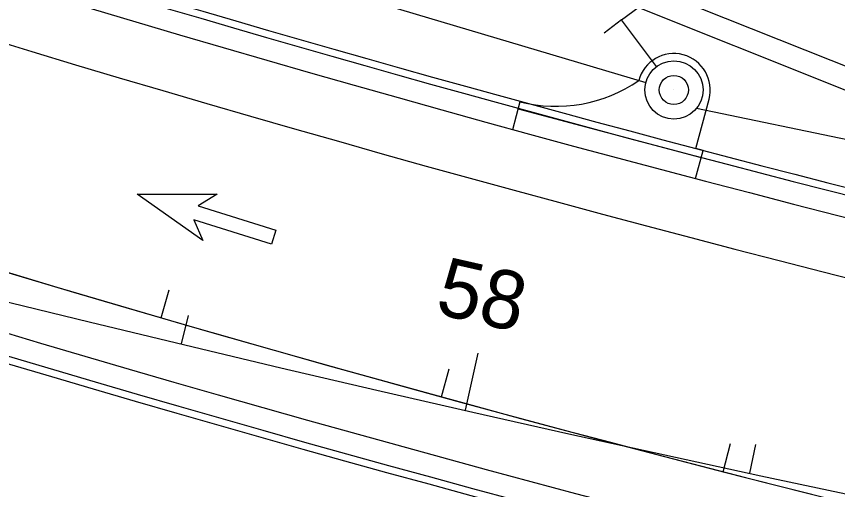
# Model space of a CAD drawing. Extents: x 468143 to 491361, y 1438528 to 1468730.
# Drawn here: x 488709.9 to 488766.3, y 1466814.4 to 1466846.9 of the extents above; entities that cross this region are included whole.
import ezdxf

# ---------------------------------------------------------------- set-up
doc = ezdxf.new("R2010")
doc.units = 0
doc.layers.add('Default', color=7, linetype='Continuous')
doc.layers.add('Xreference_dp', color=7, linetype='Continuous')

# ---------------------------------------------------------------- blocks, each defined once
blk = doc.blocks.new('POINT_DISPLAY')
at = {"layer": 'Default'}
blk.add_line((0, 0), (0, 0), dxfattribs=at)
blk = doc.blocks.new('DAMerge_2')
at = {"layer": 'Default'}
blk.add_lwpolyline([(0.707, -4.094), (0, -3.387), (3.948, 0.561), (2.416, 0.679), (7.307, 3.213), (4.773, -1.678), (4.655, -0.146), (0.707, -4.094)], dxfattribs=at)
blk = doc.blocks.new('DAMerge_6')
at = {"layer": 'Default'}
blk.add_lwpolyline([(0.707, -4.094), (0, -3.387), (3.948, 0.561), (2.416, 0.679), (7.307, 3.213), (4.773, -1.678), (4.655, -0.146), (0.707, -4.094)], dxfattribs=at)

msp = doc.modelspace()

# ---------------------------------------------------------------- linework, layer by layer
at = {"layer": 'Xreference_dp'}
for p, q in [((488242.057, 1467053.437), (488807.018, 1466827.417)), ((488789.873, 1466832.621), (488689.055, 1466872.955)), ((488662.733, 1466869.323), (488753.1, 1466842.383)), ((488751.44, 1466846.675), (488752.641, 1466847.573)), ((488751.44, 1466846.675), (488750.239, 1466845.776)), ((488753.835, 1466843.471), (488751.44, 1466846.675)), ((488756.551, 1466837.845), (488757.449, 1466841.228)), ((488744.47, 1466841.055), (488743.956, 1466839.122)), ((488756.596, 1466840.621), (488870.986, 1466816.765)), ((488744.341, 1466840.572), (488756.905, 1466837.233)), ((488757.034, 1466837.717), (488756.551, 1466837.845)), ((488756.52, 1466835.784), (488757.034, 1466837.717)), ((488719.839, 1466826.23), (488720.397, 1466828.151)), ((488721.245, 1466824.441), (488721.71, 1466826.386)), ((488740.722, 1466819.895), (488741.609, 1466823.795)), ((488739.087, 1466820.797), (488739.615, 1466822.726)), ((488758.416, 1466815.66), (488758.914, 1466817.597)), ((488760.247, 1466815.564), (488760.669, 1466817.519))]:
    msp.add_line(p, q, dxfattribs=at)
for radius in [2, 1]:
    msp.add_circle((488755.033, 1466841.87), radius, dxfattribs=at)
for centre, radius, start, end in [((489145.025, 1468591.691), 1909.856, 245.367119, 306.927397), ((489143.904, 1468591.414), 1816.82, 245.367871, 299.964552), ((489145.025, 1468591.691), 1836.856, 245.367119, 266.145622), ((489145.025, 1468591.691), 1837.356, 245.367119, 266.145622), ((489145.025, 1468591.691), 1838.856, 245.367119, 266.145622), ((489145.025, 1468591.691), 1842.856, 245.367119, 265.633917), ((489082.609, 1468074.588), 1281, 245.215334, 263.117525), ((489082.609, 1468074.588), 1285, 245.215334, 263.117525), ((489082.609, 1468074.588), 1279, 246.31091, 259.743704), ((489082.609, 1468074.588), 1279.5, 246.310894, 259.743704), ((489082.609, 1468074.588), 1300, 245.215334, 263.117525), ((489082.609, 1468074.588), 1300, 245.215334, 263.229815), ((489082.609, 1468074.588), 1304, 245.215334, 263.117525), ((489145.025, 1468591.691), 1878.856, 245.367119, 266.78234), ((489145.025, 1468591.691), 1878.856, 245.367119, 266.78234), ((489145.025, 1468591.691), 1880.356, 245.367119, 266.78234), ((489145.025, 1468591.691), 1881.106, 245.367119, 266.78234), ((489082.609, 1468074.588), 1305.5, 246.301781, 263.117525), ((489082.609, 1468074.588), 1306, 246.301757, 263.117525), ((489145.025, 1468591.691), 1890.606, 245.367119, 263.85174), ((489145.025, 1468591.691), 1891.356, 245.367119, 267.590916), ((489145.025, 1468591.691), 1892.856, 245.367119, 267.590916), ((489145.025, 1468591.691), 1894.856, 245.367119, 267.586344), ((489145.025, 1468591.691), 1909.356, 245.367119, 267.721021), ((489145.025, 1468591.691), 1910.356, 245.374481, 267.721041), ((488755.033, 1466841.87), 2.5, 345.1185, 165.1185), ((488746.942, 1466850.745), 10, 255.6901, 304.5806), ((489145.025, 1468591.691), 1924.856, 246.950746, 267.69896)]:
    msp.add_arc(centre, radius, start, end, dxfattribs=at)

# ---------------------------------------------------------------- block references
for name, p, rotation in [('POINT_DISPLAY', (488755.675, 1466844.286), -14.881532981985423), ('POINT_DISPLAY', (488754.055, 1466843.614), -14.881532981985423), ('POINT_DISPLAY', (488754.783, 1466843.854), -14.881532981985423), ('POINT_DISPLAY', (488755.547, 1466843.803), -14.881532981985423), ('POINT_DISPLAY', (488755.547, 1466843.803), -14.881532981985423), ('POINT_DISPLAY', (488756.282, 1466843.432), -14.881532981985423), ('POINT_DISPLAY', (488753.471, 1466843.118), -14.881532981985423), ('POINT_DISPLAY', (488753.1, 1466842.383), -14.881532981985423), ('POINT_DISPLAY', (488753.1, 1466842.383), -14.881532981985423), ('POINT_DISPLAY', (488756.778, 1466842.848), -14.881532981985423), ('POINT_DISPLAY', (488755.033, 1466841.87), -14.881532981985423), ('POINT_DISPLAY', (488755.033, 1466841.87), -14.881532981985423), ('POINT_DISPLAY', (488757.018, 1466842.12), -14.881532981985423), ('POINT_DISPLAY', (488753.049, 1466841.619), -14.881532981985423), ('POINT_DISPLAY', (488756.966, 1466841.356), -14.881532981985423), ('POINT_DISPLAY', (488756.966, 1466841.356), -14.881532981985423), ('POINT_DISPLAY', (488753.289, 1466840.891), -14.881532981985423), ('POINT_DISPLAY', (488756.596, 1466840.621), -14.881532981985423), ('POINT_DISPLAY', (488753.785, 1466840.307), -14.881532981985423), ('POINT_DISPLAY', (488756.012, 1466840.125), -14.881532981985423), ('POINT_DISPLAY', (488754.52, 1466839.937), -14.881532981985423), ('POINT_DISPLAY', (488754.52, 1466839.937), -14.881532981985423), ('POINT_DISPLAY', (488755.284, 1466839.885), -14.881532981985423), ('DAMerge_2', (488724.413, 1466829.713), 117.56458631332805), ('DAMerge_6', (488724.413, 1466829.713), 117.56458631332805), ('POINT_DISPLAY', (488753.621, 1466836.554), -14.881532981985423), ('POINT_DISPLAY', (488753.621, 1466836.554), -14.881532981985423)]:
    msp.add_blockref(name, p, dxfattribs=dict(at, rotation=rotation))

# ---------------------------------------------------------------- texts
msp.add_text('58', height=4, rotation=347.1784, dxfattribs=at).set_placement((488738.551, 1466826.542))

doc.saveas('drawing.dxf')
